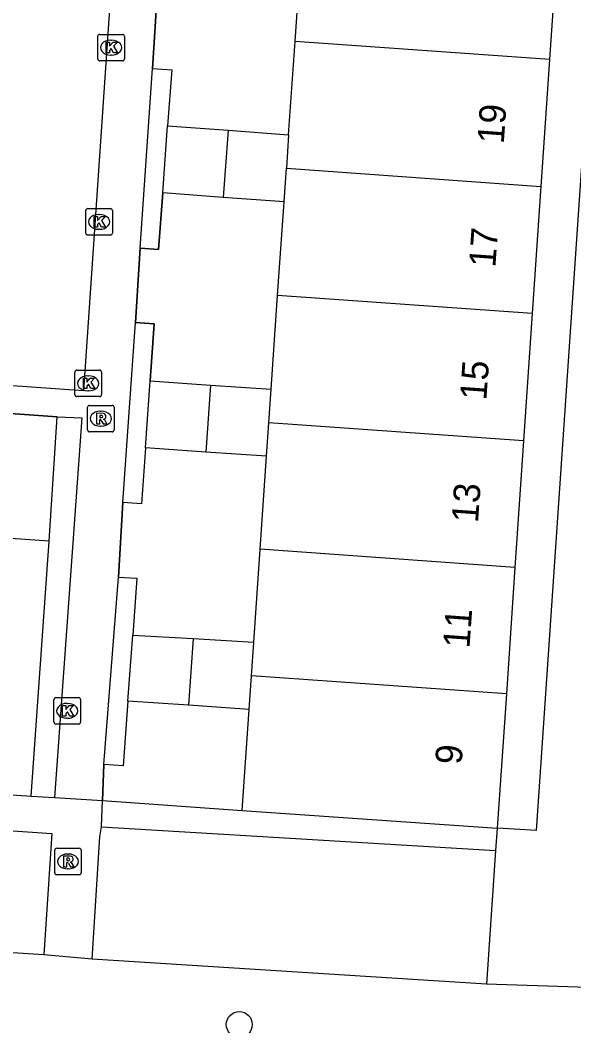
# Model space of a CAD drawing. Extents: x 161848 to 162726, y 385382 to 386521.
# Drawn here: x 162101.39 to 162122.26, y 385995.3 to 386033.22 of the extents above; entities that cross this region are included whole.
import ezdxf

# ---------------------------------------------------------------- set-up
doc = ezdxf.new("R2010")
doc.units = 0
for name, color, linetype in [('IMGEO_Boom', 7, 'Continuous'), ('IMGEO_Damwand', 7, 'Continuous'), ('IMGEO_Groenvoorziening', 7, 'Continuous'), ('IMGEO_Hek', 7, 'Continuous'), ('IMGEO_Kolk', 7, 'Continuous'), ('IMGEO_Pand', 7, 'Continuous'), ('IMGEO_Pand_nummerreeks', 7, 'Continuous'), ('IMGEO_Rioolput', 7, 'Continuous'), ('IMGEO_Voetpad_halfverhard', 7, 'Continuous'), ('IMGEO_Voetpad_open', 7, 'Continuous')]:
    doc.layers.add(name, color=color, linetype=linetype)

msp = doc.modelspace()

# ---------------------------------------------------------------- linework, layer by layer
at = {"layer": 'IMGEO_Boom'}
msp.add_circle((162109.649, 385995.35), 0.489, dxfattribs=at)
at = {"layer": 'IMGEO_Damwand'}
msp.add_lwpolyline([(162105.26, 386041.013), (162103.776, 386019.241), (162091.113, 386020.133), (162083.134, 386020.713), (162082.474, 386020.761)], dxfattribs=at)
at = {"layer": 'IMGEO_Groenvoorziening'}
for points in [[(162106.374, 386031.394), (162107.103, 386031.344), (162106.948, 386029.23)], [(162105.912, 386024.619), (162106.607, 386024.571), (162106.763, 386026.701)], [(162106.288, 386019.616), (162106.439, 386021.769), (162105.743, 386021.817)], [(162102.478, 386013.575), (162102.787, 386018.259)], [(162106.111, 386017.089), (162105.963, 386014.976), (162105.264, 386015.024)], [(162105.091, 386012.22), (162105.787, 386012.172), (162105.631, 386010.033)], [(162105.449, 386007.544), (162105.27, 386005.1), (162104.54, 386005.15)], [(162104.499, 386003.791), (162109.762, 386003.415)], [(162104.451, 386002.801), (162119.309, 386001.907)]]:
    msp.add_lwpolyline(points, dxfattribs=at)
at = {"layer": 'IMGEO_Hek'}
for points in [[(162106.551, 386034.165), (162106.374, 386031.394)], [(162106.374, 386031.394), (162107.103, 386031.344), (162106.948, 386029.23)], [(162106.763, 386026.701), (162106.607, 386024.571), (162105.912, 386024.619)], [(162105.912, 386024.619), (162105.743, 386021.817)], [(162105.743, 386021.817), (162106.439, 386021.769), (162106.288, 386019.616)], [(162102.787, 386018.259), (162083.066, 386019.673)], [(162102.478, 386013.575), (162102.787, 386018.259)], [(162106.111, 386017.089), (162105.963, 386014.976), (162105.264, 386015.024)], [(162105.264, 386015.024), (162105.091, 386012.22)], [(162105.091, 386012.22), (162105.787, 386012.172), (162105.631, 386010.033)], [(162105.449, 386007.544), (162105.27, 386005.1), (162104.54, 386005.15)], [(162104.54, 386005.15), (162104.499, 386003.791)], [(162104.499, 386003.791), (162109.762, 386003.415)]]:
    msp.add_lwpolyline(points, dxfattribs=at)
at = {"layer": 'IMGEO_Kolk'}
for p, q in [((162104.316, 386031.753), (162104.316, 386032.605)), ((162104.391, 386032.679), (162105.243, 386032.679)), ((162105.317, 386032.605), (162105.317, 386031.753)), ((162104.804, 386032.459), (162104.829, 386032.459)), ((162104.827, 386031.899), (162104.802, 386031.899)), ((162105.243, 386031.679), (162104.391, 386031.679)), ((162103.863, 386025.183), (162103.863, 386026.035)), ((162103.938, 386026.109), (162104.79, 386026.109)), ((162104.351, 386025.889), (162104.376, 386025.889)), ((162104.864, 386026.035), (162104.864, 386025.183)), ((162104.79, 386025.109), (162103.938, 386025.109)), ((162104.374, 386025.329), (162104.349, 386025.329)), ((162103.456, 386019.096), (162103.456, 386019.948)), ((162103.531, 386020.022), (162104.383, 386020.022)), ((162103.944, 386019.802), (162103.969, 386019.802)), ((162104.457, 386019.948), (162104.457, 386019.096)), ((162104.383, 386019.022), (162103.531, 386019.022)), ((162103.967, 386019.242), (162103.942, 386019.242)), ((162102.665, 386006.75), (162102.665, 386007.602)), ((162102.74, 386007.676), (162103.592, 386007.676)), ((162103.666, 386007.602), (162103.666, 386006.75)), ((162103.153, 386007.456), (162103.178, 386007.456)), ((162103.176, 386006.896), (162103.151, 386006.896)), ((162103.592, 386006.676), (162102.74, 386006.676))]:
    msp.add_line(p, q, dxfattribs=at)
for points in [[(162104.316, 386031.753), (162104.316, 386032.605)], [(162104.391, 386032.679), (162105.243, 386032.679)], [(162105.317, 386032.605), (162105.317, 386031.753)], [(162104.637, 386032.379), (162104.76, 386032.379), (162104.76, 386032.228), (162104.89, 386032.379), (162105.054, 386032.379), (162104.908, 386032.228), (162105.061, 386031.979), (162104.909, 386031.979), (162104.824, 386032.143), (162104.76, 386032.076), (162104.76, 386031.979), (162104.637, 386031.979), (162104.637, 386032.379)], [(162105.243, 386031.679), (162104.391, 386031.679)], [(162103.863, 386025.183), (162103.863, 386026.035)], [(162103.938, 386026.109), (162104.79, 386026.109)], [(162104.184, 386025.809), (162104.307, 386025.809), (162104.307, 386025.658), (162104.437, 386025.809), (162104.601, 386025.809), (162104.455, 386025.658), (162104.608, 386025.409), (162104.456, 386025.409), (162104.371, 386025.573), (162104.307, 386025.506), (162104.307, 386025.409), (162104.184, 386025.409), (162104.184, 386025.809)], [(162104.864, 386026.035), (162104.864, 386025.183)], [(162104.79, 386025.109), (162103.938, 386025.109)], [(162103.456, 386019.096), (162103.456, 386019.948)], [(162103.531, 386020.022), (162104.383, 386020.022)], [(162103.777, 386019.722), (162103.9, 386019.722), (162103.9, 386019.571), (162104.03, 386019.722), (162104.194, 386019.722), (162104.048, 386019.571), (162104.201, 386019.322), (162104.049, 386019.322), (162103.964, 386019.486), (162103.9, 386019.419), (162103.9, 386019.322), (162103.777, 386019.322), (162103.777, 386019.722)], [(162104.457, 386019.948), (162104.457, 386019.096)], [(162104.383, 386019.022), (162103.531, 386019.022)], [(162102.665, 386006.75), (162102.665, 386007.602)], [(162102.74, 386007.676), (162103.592, 386007.676)], [(162103.666, 386007.602), (162103.666, 386006.75)], [(162102.986, 386007.376), (162103.109, 386007.376), (162103.109, 386007.225), (162103.239, 386007.376), (162103.403, 386007.376), (162103.257, 386007.225), (162103.41, 386006.976), (162103.258, 386006.976), (162103.173, 386007.14), (162103.109, 386007.073), (162103.109, 386006.976), (162102.986, 386006.976), (162102.986, 386007.376)], [(162103.592, 386006.676), (162102.74, 386006.676)]]:
    msp.add_lwpolyline(points, dxfattribs=at)
for centre, start, end in [((162104.393, 386032.603), 91.552, 178.448), ((162104.393, 386032.603), 91.552, 178.448), ((162105.241, 386032.603), 1.552, 88.448), ((162105.241, 386032.603), 1.552, 88.448), ((162104.393, 386031.755), 181.552, 268.448), ((162104.393, 386031.755), 181.552, 268.448), ((162105.241, 386031.755), 271.552, 358.448), ((162105.241, 386031.755), 271.552, 358.448), ((162103.94, 386026.033), 91.552, 178.448), ((162103.94, 386026.033), 91.552, 178.448), ((162104.788, 386026.033), 1.552, 88.448), ((162104.788, 386026.033), 1.552, 88.448), ((162103.94, 386025.185), 181.552, 268.448), ((162103.94, 386025.185), 181.552, 268.448), ((162104.788, 386025.185), 271.552, 358.448), ((162104.788, 386025.185), 271.552, 358.448), ((162103.533, 386019.946), 91.552, 178.448), ((162103.533, 386019.946), 91.552, 178.448), ((162104.381, 386019.946), 1.552, 88.448), ((162104.381, 386019.946), 1.552, 88.448), ((162103.533, 386019.098), 181.552, 268.448), ((162103.533, 386019.098), 181.552, 268.448), ((162104.381, 386019.098), 271.552, 358.448), ((162104.381, 386019.098), 271.552, 358.448), ((162102.742, 386007.6), 91.552, 178.448), ((162102.742, 386007.6), 91.552, 178.448), ((162103.59, 386007.6), 1.552, 88.448), ((162103.59, 386007.6), 1.552, 88.448), ((162102.742, 386006.752), 181.552, 268.448), ((162102.742, 386006.752), 181.552, 268.448), ((162103.59, 386006.752), 271.552, 358.448), ((162103.59, 386006.752), 271.552, 358.448)]:
    msp.add_arc(centre, 0.0765, start, end, dxfattribs=at)
for centre, major_axis, ratio, start_param, end_param in [((162104.803, 386032.179), (-0.387, 0.002), 0.722429, 4.712389, 7.853982), ((162104.828, 386032.179), (-0.39, 0.002), 0.717154, 1.570796, 4.712389), ((162104.35, 386025.609), (-0.387, 0.002), 0.722429, 4.712389, 7.853982), ((162104.375, 386025.609), (-0.39, 0.002), 0.717154, 1.570796, 4.712389), ((162103.943, 386019.522), (-0.387, 0.002), 0.722429, 4.712389, 7.853982), ((162103.968, 386019.522), (-0.39, 0.002), 0.717154, 1.570796, 4.712389), ((162103.152, 386007.176), (-0.387, 0.002), 0.722429, 4.712389, 7.853982), ((162103.177, 386007.176), (-0.39, 0.002), 0.717154, 1.570796, 4.712389)]:
    msp.add_ellipse(centre, major_axis=major_axis, ratio=ratio, start_param=start_param, end_param=end_param, dxfattribs=at)
at = {"layer": 'IMGEO_Pand'}
for points in [[(162121.664, 386036.509), (162121.339, 386031.726)], [(162111.75, 386032.408), (162111.991, 386035.921)], [(162111.509, 386028.896), (162111.75, 386032.408)], [(162121.339, 386031.726), (162111.75, 386032.408)], [(162121.339, 386031.726), (162121.015, 386026.949)], [(162106.763, 386026.701), (162106.948, 386029.23)], [(162106.948, 386029.23), (162109.229, 386029.063)], [(162109.229, 386029.063), (162109.044, 386026.534)], [(162109.229, 386029.063), (162111.509, 386028.896)], [(162111.509, 386028.896), (162111.423, 386027.632)], [(162111.336, 386026.367), (162111.423, 386027.632)], [(162111.423, 386027.632), (162121.015, 386026.949)], [(162121.015, 386026.949), (162120.689, 386022.15)], [(162109.044, 386026.534), (162106.763, 386026.701)], [(162111.336, 386026.367), (162109.044, 386026.534)], [(162111.094, 386022.833), (162111.336, 386026.367)], [(162110.851, 386019.298), (162111.094, 386022.833)], [(162120.689, 386022.15), (162111.094, 386022.833)], [(162120.689, 386022.15), (162120.363, 386017.351)], [(162106.111, 386017.089), (162106.288, 386019.616)], [(162106.288, 386019.616), (162108.569, 386019.457)], [(162108.569, 386019.457), (162108.385, 386016.931)], [(162108.569, 386019.457), (162110.851, 386019.298)], [(162110.765, 386018.035), (162110.851, 386019.298)], [(162110.678, 386016.771), (162110.765, 386018.035)], [(162120.363, 386017.351), (162110.765, 386018.035)], [(162108.385, 386016.931), (162106.111, 386017.089)], [(162120.363, 386017.351), (162120.039, 386012.584)], [(162110.678, 386016.771), (162108.385, 386016.931)], [(162110.438, 386013.268), (162110.678, 386016.771)], [(162102.478, 386013.575), (162098.677, 386013.833)], [(162101.802, 386003.962), (162102.478, 386013.575)], [(162110.197, 386009.764), (162110.438, 386013.268)], [(162120.039, 386012.584), (162110.438, 386013.268)], [(162120.039, 386012.584), (162119.715, 386007.813)], [(162105.449, 386007.544), (162105.631, 386010.033)], [(162105.631, 386010.033), (162107.914, 386009.899)], [(162107.914, 386009.899), (162107.73, 386007.387)], [(162107.914, 386009.899), (162110.197, 386009.764)], [(162110.11, 386008.497), (162110.197, 386009.764)], [(162110.023, 386007.23), (162110.11, 386008.497)], [(162119.715, 386007.813), (162110.11, 386008.497)], [(162107.73, 386007.387), (162105.449, 386007.544)], [(162119.715, 386007.813), (162119.371, 386002.749)], [(162110.023, 386007.23), (162107.73, 386007.387)], [(162109.762, 386003.415), (162110.023, 386007.23)], [(162096.732, 386004.312), (162101.802, 386003.962)], [(162109.762, 386003.415), (162119.371, 386002.749)]]:
    msp.add_lwpolyline(points, dxfattribs=at)
at = {"layer": 'IMGEO_Rioolput'}
for p, q in [((162103.928, 386017.766), (162103.928, 386018.618)), ((162104.003, 386018.692), (162104.855, 386018.692)), ((162104.929, 386018.618), (162104.929, 386017.766)), ((162104.416, 386018.472), (162104.441, 386018.472)), ((162104.439, 386017.912), (162104.414, 386017.912)), ((162104.855, 386017.692), (162104.003, 386017.692)), ((162102.691, 386001.071), (162102.691, 386001.923)), ((162102.766, 386001.997), (162103.618, 386001.997)), ((162103.692, 386001.923), (162103.692, 386001.071)), ((162103.179, 386001.777), (162103.204, 386001.777)), ((162103.202, 386001.217), (162103.177, 386001.217)), ((162103.618, 386000.997), (162102.766, 386000.997))]:
    msp.add_line(p, q, dxfattribs=at)
for points in [[(162103.928, 386017.766), (162103.928, 386018.618)], [(162104.003, 386018.692), (162104.855, 386018.692)], [(162104.929, 386018.618), (162104.929, 386017.766)], [(162104.517, 386018.39), (162104.265, 386018.392), (162104.265, 386017.992)], [(162104.443, 386018.311), (162104.389, 386018.311), (162104.389, 386018.23)], [(162104.389, 386018.23), (162104.441, 386018.23)], [(162104.265, 386017.992), (162104.389, 386017.992), (162104.389, 386018.154), (162104.4, 386018.154)], [(162104.447, 386018.125), (162104.518, 386017.992), (162104.658, 386017.992), (162104.593, 386018.118)], [(162104.855, 386017.692), (162104.003, 386017.692)], [(162102.691, 386001.071), (162102.691, 386001.923)], [(162102.766, 386001.997), (162103.618, 386001.997)], [(162103.692, 386001.923), (162103.692, 386001.071)], [(162103.28, 386001.695), (162103.028, 386001.697), (162103.028, 386001.297)], [(162103.206, 386001.616), (162103.152, 386001.616), (162103.152, 386001.535)], [(162103.152, 386001.535), (162103.204, 386001.535)], [(162103.028, 386001.297), (162103.152, 386001.297), (162103.152, 386001.459), (162103.163, 386001.459)], [(162103.21, 386001.43), (162103.281, 386001.297), (162103.421, 386001.297), (162103.356, 386001.423)], [(162103.618, 386000.997), (162102.766, 386000.997)]]:
    msp.add_lwpolyline(points, dxfattribs=at)
for centre, radius, start, end in [((162104.005, 386018.616), 0.0765, 91.552, 178.448), ((162104.005, 386018.616), 0.0765, 91.552, 178.448), ((162104.853, 386018.616), 0.0765, 1.552, 88.448), ((162104.853, 386018.616), 0.0765, 1.552, 88.448), ((162104.425, 386018.419), 0.19, 274.7715, 282.9687), ((162104.449, 386018.215), 0.0964, 77.0061, 93.1865), ((162104.463, 386018.272), 0.0378, 276.6634, 79.6772), ((162104.516, 386018.28), 0.109, 350.3612, 89.416), ((162104.514, 386018.28), 0.112, 277.5842, 350.9817), ((162104.498, 386018.065), 0.108, 29.5134, 73.7905), ((162104.399, 386018.101), 0.0533, 26.0293, 88.6989), ((162104.005, 386017.768), 0.0765, 181.552, 268.448), ((162104.005, 386017.768), 0.0765, 181.552, 268.448), ((162104.853, 386017.768), 0.0765, 271.552, 358.448), ((162104.853, 386017.768), 0.0765, 271.552, 358.448), ((162102.768, 386001.921), 0.0765, 91.552, 178.448), ((162102.768, 386001.921), 0.0765, 91.552, 178.448), ((162103.616, 386001.921), 0.0765, 1.552, 88.448), ((162103.616, 386001.921), 0.0765, 1.552, 88.448), ((162103.188, 386001.724), 0.19, 274.7715, 282.9687), ((162103.212, 386001.52), 0.0964, 77.0061, 93.1865), ((162103.226, 386001.577), 0.0378, 276.6634, 79.6772), ((162103.279, 386001.585), 0.109, 350.3612, 89.416), ((162103.277, 386001.585), 0.112, 277.5842, 350.9817), ((162103.162, 386001.406), 0.0533, 26.0293, 88.6989), ((162103.261, 386001.37), 0.108, 29.5134, 73.7905), ((162102.768, 386001.073), 0.0765, 181.552, 268.448), ((162102.768, 386001.073), 0.0765, 181.552, 268.448), ((162103.616, 386001.073), 0.0765, 271.552, 358.448), ((162103.616, 386001.073), 0.0765, 271.552, 358.448)]:
    msp.add_arc(centre, radius, start, end, dxfattribs=at)
for centre, major_axis, ratio, start_param, end_param in [((162104.415, 386018.192), (-0.387, 0.002), 0.722429, 4.712389, 7.853982), ((162104.44, 386018.192), (-0.39, 0.002), 0.717154, 1.570796, 4.712389), ((162103.178, 386001.497), (-0.387, 0.002), 0.722429, 4.712389, 7.853982), ((162103.203, 386001.497), (-0.39, 0.002), 0.717154, 1.570796, 4.712389)]:
    msp.add_ellipse(centre, major_axis=major_axis, ratio=ratio, start_param=start_param, end_param=end_param, dxfattribs=at)
at = {"layer": 'IMGEO_Voetpad_halfverhard'}
for points in [[(162105.38, 386042.85), (162105.26, 386041.013), (162103.776, 386019.241), (162091.113, 386020.133), (162083.134, 386020.713)], [(162106.374, 386031.394), (162106.551, 386034.165)], [(162105.912, 386024.619), (162106.374, 386031.394)], [(162105.743, 386021.817), (162105.912, 386024.619)], [(162105.264, 386015.024), (162105.743, 386021.817)], [(162083.066, 386019.673), (162102.787, 386018.259)], [(162102.787, 386018.259), (162103.715, 386018.216), (162102.678, 386003.906)], [(162105.091, 386012.22), (162105.264, 386015.024)], [(162104.54, 386005.15), (162105.091, 386012.22)], [(162104.499, 386003.791), (162104.54, 386005.15)]]:
    msp.add_lwpolyline(points, dxfattribs=at)
at = {"layer": 'IMGEO_Voetpad_open'}
for points in [[(162123.495, 386041.562), (162120.845, 386002.669), (162119.391, 386002.748), (162119.371, 386002.749)], [(162082.004, 386003.958), (162102.585, 386002.55), (162102.282, 385997.98)], [(162101.802, 386003.962), (162102.678, 386003.906)], [(162102.678, 386003.906), (162104.499, 386003.791)], [(162104.451, 386002.801), (162104.499, 386003.791)], [(162104.1, 385997.81), (162104.398, 386002.421), (162104.451, 386002.801)], [(162119.371, 386002.749), (162119.309, 386001.907)], [(162119.309, 386001.907), (162118.965, 385996.875)], [(162102.282, 385997.98), (162078.826, 385999.483)], [(162104.1, 385997.81), (162102.282, 385997.98)], [(162118.965, 385996.875), (162104.1, 385997.81)], [(162123.173, 385996.738), (162118.965, 385996.875)]]:
    msp.add_lwpolyline(points, dxfattribs=at)

# ---------------------------------------------------------------- texts
at = {"layer": 'IMGEO_Pand_nummerreeks'}
for s, rotation, p in [('19', 85.9208, (162119.616, 386028.533)), ('17', 85.915, (162119.299, 386023.874)), ('15', 85.915, (162118.959, 386018.867)), ('13', 85.915, (162118.645, 386014.245)), ('11', 85.915, (162118.324, 386009.519)), ('9', 85.915, (162118.028, 386005.13))]:
    msp.add_text(s, height=1, rotation=rotation, dxfattribs=at).set_placement(p)

doc.saveas('drawing.dxf')
